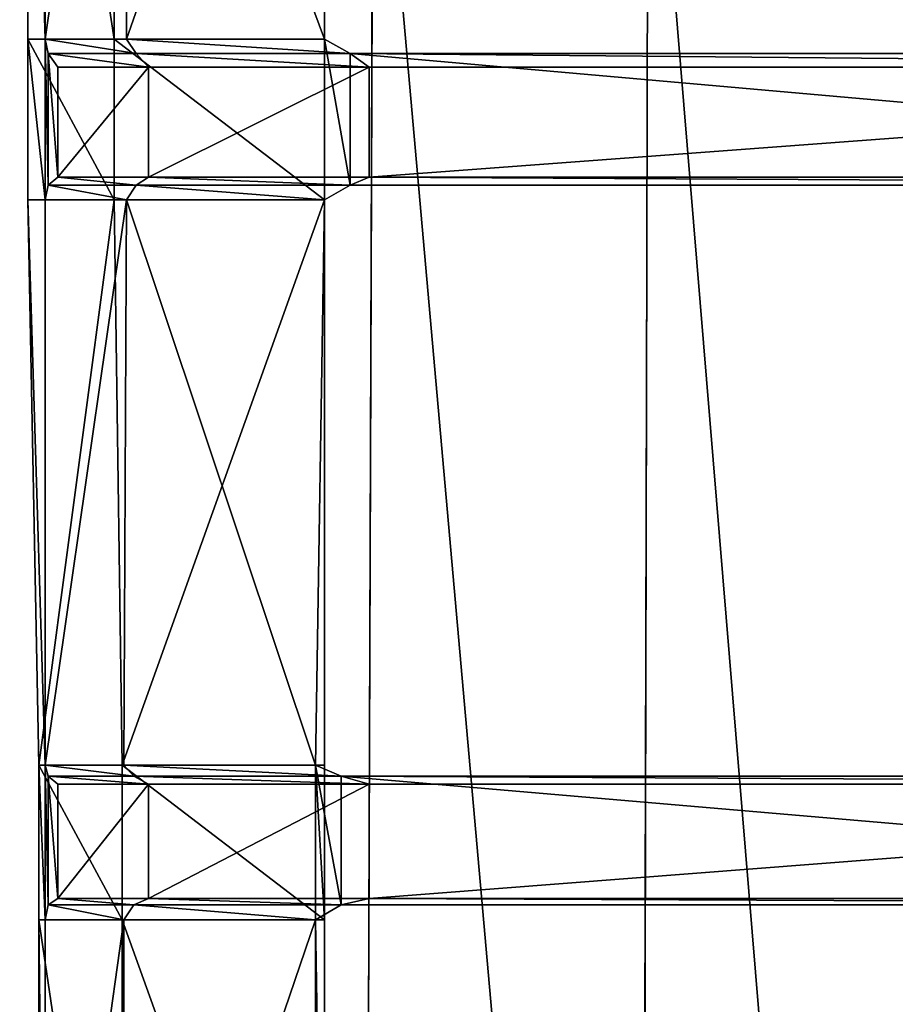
# Model space of a CAD drawing. Extents: x 0 to 31, y 0 to 21.2.
# Tile 516 of 574: x 20.8 to 23, y 10 to 12.5. Entities that reach past the tile are written whole.
import ezdxf

# ---------------------------------------------------------------- set-up
doc = ezdxf.new("R2010")
doc.units = 0
doc.header["$MEASUREMENT"] = 0
doc.layers.get('0').update_dxf_attribs({"color": 13, "linetype": 'CONTINUOUS'})
for name, color, linetype in [('CAST_IRON', 250, 'CONTINUOUS'), ('GALVANIZED_METAL', 252, 'CONTINUOUS'), ('GRATES', 250, 'CONTINUOUS')]:
    doc.layers.add(name, color=color, linetype=linetype)

# ---------------------------------------------------------------- blocks, each defined once
blk = doc.blocks.new('NGM5058UC_TRADECAD_DXF')
at = {"layer": 'CAST_IRON', "color": 0}
for p, q in [((6.1889, 2.72605, -0.18725), (6.1622, -4.78625, -0.18725)), ((6.1889, 2.72605, -0.18725), (6.1622, -4.78625, -0.18725)), ((6.8616, -4.87565, -0.18725), (6.8794, 2.72605, -0.18725)), ((6.8616, -4.87565, -0.18725), (6.8794, 2.72605, -0.18725))]:
    blk.add_line(p, q, dxfattribs=at)
at = {"layer": 'GRATES', "color": 0}
for p, q in [((5.3207, 1.80565, 0.70725), (5.3207, 3.22635, 0.70725)), ((5.3207, 1.80565, 0.70725), (5.3207, 3.22635, 0.70725)), ((5.3642, 3.22635, 0.98805), (5.3642, 1.80565, 0.98805)), ((5.3642, 3.22635, 0.98805), (5.3642, 1.80565, 0.98805)), ((5.5381, 1.80565, 0.70725), (5.5381, 3.22635, 0.70725)), ((5.5381, 1.80565, 0.70725), (5.5381, 3.22635, 0.70725)), ((5.5689, 3.22635, 0.98805), (5.5689, 1.80565, 0.98805)), ((5.5689, 3.22635, 0.98805), (5.5689, 1.80565, 0.98805)), ((6.066, 3.22635, 0.70725), (6.066, 1.80565, 0.70725)), ((6.066, 1.80565, 0.98805), (6.066, 3.22635, 0.98805)), ((6.066, 3.22635, 0.70725), (6.066, 1.80565, 0.70725)), ((6.066, 1.80565, 0.98805), (6.066, 3.22635, 0.98805)), ((5.3642, 1.80565, 0.98805), (5.3207, 1.80565, 0.70725)), ((5.3207, 1.80565, 0.70725), (5.5381, 1.80565, 0.70725)), ((5.3642, 1.80565, 0.98805), (5.3207, 1.80565, 0.70725)), ((5.3207, 1.40255, 0.70725), (5.3207, 1.80565, 0.70725)), ((5.3207, 1.80565, 0.70725), (5.5381, 1.80565, 0.70725)), ((5.3207, 1.40255, 0.70725), (5.3207, 1.80565, 0.70725)), ((5.5689, 1.80565, 0.98805), (5.3642, 1.80565, 0.98805)), ((5.3642, 1.80565, 0.98805), (5.3642, 1.40255, 0.98805)), ((5.372, 1.76955, 1.46245), (5.3642, 1.80565, 0.98805)), ((5.5689, 1.80565, 0.98805), (5.3642, 1.80565, 0.98805)), ((5.372, 1.76955, 1.46245), (5.3642, 1.80565, 0.98805)), ((5.3642, 1.80565, 0.98805), (5.3642, 1.40255, 0.98805)), ((5.5381, 1.40255, 0.70725), (5.5381, 1.80565, 0.70725)), ((6.066, 1.80565, 0.70725), (5.5381, 1.80565, 0.70725)), ((5.5381, 1.40255, 0.70725), (5.5381, 1.80565, 0.70725)), ((6.066, 1.80565, 0.70725), (5.5381, 1.80565, 0.70725)), ((5.5689, 1.80565, 0.98805), (5.5934, 1.76955, 1.46245)), ((6.066, 1.80565, 0.98805), (5.5689, 1.80565, 0.98805)), ((5.5689, 1.80565, 0.98805), (5.5934, 1.76955, 1.46245)), ((6.066, 1.80565, 0.98805), (5.5689, 1.80565, 0.98805)), ((6.066, 1.80565, 0.70725), (6.066, 1.80565, 0.98805)), ((6.066, 1.80565, 0.70725), (6.066, 1.80565, 0.98805)), ((6.066, 1.80565, 0.70725), (6.066, 1.40255, 0.70725)), ((6.066, 1.40255, 0.98805), (6.066, 1.80565, 0.98805)), ((6.131, 1.76955, 1.46245), (6.066, 1.80565, 0.98805)), ((6.066, 1.40255, 0.98805), (6.066, 1.80565, 0.98805)), ((6.066, 1.80565, 0.70725), (6.066, 1.40255, 0.70725)), ((6.131, 1.76955, 1.46245), (6.066, 1.80565, 0.98805)), ((5.5934, 1.76955, 1.46245), (5.372, 1.76955, 1.46245)), ((5.372, 1.76955, 1.46245), (5.3958, 1.73535, 1.85405)), ((5.372, 1.43905, 1.46245), (5.372, 1.76955, 1.46245)), ((5.372, 1.43905, 1.46245), (5.372, 1.76955, 1.46245)), ((5.372, 1.76955, 1.46245), (5.3958, 1.73535, 1.85405)), ((5.5934, 1.76955, 1.46245), (5.372, 1.76955, 1.46245)), ((5.624, 1.73535, 1.85405), (5.5934, 1.76955, 1.46245)), ((5.5934, 1.76955, 1.46245), (6.131, 1.76955, 1.46245)), ((5.5934, 1.76955, 1.46245), (6.131, 1.76955, 1.46245)), ((5.624, 1.73535, 1.85405), (5.5934, 1.76955, 1.46245)), ((6.131, 1.43905, 1.46245), (6.131, 1.76955, 1.46245)), ((6.131, 1.76955, 1.46245), (6.1781, 1.73535, 1.85405)), ((9.8758, 1.76955, 1.46245), (6.131, 1.76955, 1.46245)), ((6.131, 1.43905, 1.46245), (6.131, 1.76955, 1.46245)), ((6.131, 1.76955, 1.46245), (6.1781, 1.73535, 1.85405)), ((9.8758, 1.76955, 1.46245), (6.131, 1.76955, 1.46245)), ((5.3958, 1.45955, 1.85405), (5.3958, 1.73535, 1.85405)), ((5.3958, 1.73535, 1.85405), (5.624, 1.73535, 1.85405)), ((5.3958, 1.45955, 1.85405), (5.3958, 1.73535, 1.85405)), ((5.3958, 1.73535, 1.85405), (5.624, 1.73535, 1.85405)), ((5.624, 1.73535, 1.85405), (5.624, 1.45955, 1.85405)), ((6.1781, 1.73535, 1.85405), (5.624, 1.73535, 1.85405)), ((5.624, 1.73535, 1.85405), (5.624, 1.45955, 1.85405)), ((6.1781, 1.73535, 1.85405), (5.624, 1.73535, 1.85405)), ((9.894, 1.73535, 1.85405), (6.1781, 1.73535, 1.85405)), ((6.1781, 1.45955, 1.85405), (6.1781, 1.73535, 1.85405)), ((9.894, 1.73535, 1.85405), (6.1781, 1.73535, 1.85405)), ((6.1781, 1.45955, 1.85405), (6.1781, 1.73535, 1.85405)), ((5.372, 1.43905, 1.46245), (5.3958, 1.45955, 1.85405)), ((5.372, 1.43905, 1.46245), (5.3958, 1.45955, 1.85405)), ((5.624, 1.45955, 1.85405), (5.3958, 1.45955, 1.85405)), ((5.624, 1.45955, 1.85405), (5.3958, 1.45955, 1.85405)), ((5.624, 1.45955, 1.85405), (5.5934, 1.43905, 1.46245)), ((5.624, 1.45955, 1.85405), (5.5934, 1.43905, 1.46245)), ((6.1781, 1.45955, 1.85405), (5.624, 1.45955, 1.85405)), ((6.1781, 1.45955, 1.85405), (5.624, 1.45955, 1.85405)), ((6.131, 1.43905, 1.46245), (6.1781, 1.45955, 1.85405)), ((6.131, 1.43905, 1.46245), (6.1781, 1.45955, 1.85405)), ((6.1781, 1.45955, 1.85405), (9.894, 1.45955, 1.85405)), ((6.1781, 1.45955, 1.85405), (9.894, 1.45955, 1.85405)), ((5.372, 1.43905, 1.46245), (5.3642, 1.40255, 0.98805)), ((5.372, 1.43905, 1.46245), (5.3642, 1.40255, 0.98805)), ((5.5934, 1.43905, 1.46245), (5.372, 1.43905, 1.46245)), ((5.5934, 1.43905, 1.46245), (5.372, 1.43905, 1.46245)), ((5.5689, 1.40255, 0.98805), (5.5934, 1.43905, 1.46245)), ((5.5689, 1.40255, 0.98805), (5.5934, 1.43905, 1.46245)), ((5.5934, 1.43905, 1.46245), (6.131, 1.43905, 1.46245)), ((5.5934, 1.43905, 1.46245), (6.131, 1.43905, 1.46245)), ((6.131, 1.43905, 1.46245), (6.066, 1.40255, 0.98805)), ((6.131, 1.43905, 1.46245), (6.066, 1.40255, 0.98805)), ((9.8758, 1.43905, 1.46245), (6.131, 1.43905, 1.46245)), ((9.8758, 1.43905, 1.46245), (6.131, 1.43905, 1.46245)), ((5.5381, 1.40255, 0.70725), (5.3207, 1.40255, 0.70725)), ((5.3207, 1.40255, 0.70725), (5.3485, -0.01775, 0.70725)), ((5.3642, 1.40255, 0.98805), (5.3207, 1.40255, 0.70725)), ((5.5381, 1.40255, 0.70725), (5.3207, 1.40255, 0.70725)), ((5.3207, 1.40255, 0.70725), (5.3642, -0.01775, 0.98805)), ((5.3207, 1.40255, 0.70725), (5.3485, -0.01775, 0.70725)), ((5.3207, 1.40255, 0.70725), (5.3642, -0.01775, 0.98805)), ((5.3642, 1.40255, 0.98805), (5.3207, 1.40255, 0.70725)), ((5.3642, -0.01775, 0.98805), (5.3642, 1.40255, 0.98805)), ((5.3642, 1.40255, 0.98805), (5.5689, 1.40255, 0.98805)), ((5.3642, 1.40255, 0.98805), (5.5689, 1.40255, 0.98805)), ((5.3642, -0.01775, 0.98805), (5.3642, 1.40255, 0.98805)), ((5.5578, -0.01775, 0.70725), (5.5381, 1.40255, 0.70725)), ((6.066, 1.40255, 0.70725), (5.5381, 1.40255, 0.70725)), ((5.5578, -0.01775, 0.70725), (5.5381, 1.40255, 0.70725)), ((6.066, 1.40255, 0.70725), (5.5381, 1.40255, 0.70725)), ((5.5689, 1.40255, 0.98805), (5.5623, -0.01775, 0.98805)), ((5.5689, 1.40255, 0.98805), (5.5623, -0.01775, 0.98805)), ((6.066, 1.40255, 0.98805), (5.5689, 1.40255, 0.98805)), ((6.066, 1.40255, 0.98805), (5.5689, 1.40255, 0.98805)), ((6.066, 1.40255, 0.98805), (6.0434, -0.01775, 0.98805)), ((6.066, 1.40255, 0.98805), (6.0434, -0.01775, 0.98805)), ((6.066, 1.40255, 0.70725), (6.066, 1.40255, 0.98805)), ((6.066, -0.01775, 0.70725), (6.066, 1.40255, 0.70725)), ((6.066, 1.40255, 0.98805), (6.066, -0.01775, 0.70725)), ((6.066, -0.01775, 0.70725), (6.066, 1.40255, 0.70725)), ((6.066, 1.40255, 0.98805), (6.066, -0.01775, 0.70725)), ((6.066, 1.40255, 0.70725), (6.066, 1.40255, 0.98805)), ((5.3485, -0.01775, 0.70725), (5.5578, -0.01775, 0.70725)), ((5.3485, -0.01775, 0.70725), (5.5578, -0.01775, 0.70725)), ((5.3485, -0.01775, 0.70725), (5.3485, -0.40555, 0.70725)), ((5.3485, -0.01775, 0.70725), (5.3642, -0.01775, 0.98805)), ((5.3485, -0.01775, 0.70725), (5.3485, -0.40555, 0.70725)), ((5.3485, -0.01775, 0.70725), (5.3642, -0.01775, 0.98805)), ((5.5623, -0.01775, 0.98805), (5.3642, -0.01775, 0.98805)), ((5.3642, -0.01775, 0.98805), (5.3642, -0.40555, 0.98805)), ((5.3642, -0.01775, 0.98805), (5.372, -0.04535, 1.46245)), ((5.3642, -0.01775, 0.98805), (5.3642, -0.40555, 0.98805)), ((5.3642, -0.01775, 0.98805), (5.372, -0.04535, 1.46245)), ((5.5623, -0.01775, 0.98805), (5.3642, -0.01775, 0.98805)), ((5.5578, -0.40555, 0.70725), (5.5578, -0.01775, 0.70725)), ((6.066, -0.01775, 0.70725), (5.5578, -0.01775, 0.70725)), ((5.5578, -0.40555, 0.70725), (5.5578, -0.01775, 0.70725)), ((6.066, -0.01775, 0.70725), (5.5578, -0.01775, 0.70725)), ((5.5623, -0.01775, 0.98805), (5.5868, -0.04535, 1.46245)), ((6.0434, -0.01775, 0.98805), (5.5623, -0.01775, 0.98805)), ((5.5623, -0.01775, 0.98805), (5.5868, -0.04535, 1.46245)), ((6.0434, -0.01775, 0.98805), (5.5623, -0.01775, 0.98805)), ((6.0434, -0.01775, 0.98805), (6.066, -0.01775, 0.70725)), ((6.0434, -0.40555, 0.98805), (6.0434, -0.01775, 0.98805)), ((6.1084, -0.04535, 1.46245), (6.0434, -0.01775, 0.98805)), ((6.0434, -0.40555, 0.98805), (6.0434, -0.01775, 0.98805)), ((6.1084, -0.04535, 1.46245), (6.0434, -0.01775, 0.98805)), ((6.0434, -0.01775, 0.98805), (6.066, -0.01775, 0.70725)), ((6.066, -0.01775, 0.70725), (6.066, -0.40555, 0.70725)), ((6.066, -0.01775, 0.70725), (6.066, -0.40555, 0.70725)), ((5.372, -0.04535, 1.46245), (5.372, -0.36795, 1.46245)), ((5.372, -0.04535, 1.46245), (5.3958, -0.06485, 1.84945)), ((5.372, -0.04535, 1.46245), (5.372, -0.36795, 1.46245)), ((5.5868, -0.04535, 1.46245), (5.372, -0.04535, 1.46245)), ((5.372, -0.04535, 1.46245), (5.3958, -0.06485, 1.84945)), ((5.5868, -0.04535, 1.46245), (5.372, -0.04535, 1.46245)), ((5.624, -0.06485, 1.84945), (5.5868, -0.04535, 1.46245)), ((5.5868, -0.04535, 1.46245), (6.1084, -0.04535, 1.46245)), ((5.5868, -0.04535, 1.46245), (6.1084, -0.04535, 1.46245)), ((5.624, -0.06485, 1.84945), (5.5868, -0.04535, 1.46245)), ((6.1084, -0.04535, 1.46245), (6.1781, -0.06485, 1.84945)), ((6.1084, -0.36795, 1.46245), (6.1084, -0.04535, 1.46245)), ((9.8758, -0.04535, 1.46245), (6.1084, -0.04535, 1.46245)), ((6.1084, -0.36795, 1.46245), (6.1084, -0.04535, 1.46245)), ((6.1084, -0.04535, 1.46245), (6.1781, -0.06485, 1.84945)), ((9.8758, -0.04535, 1.46245), (6.1084, -0.04535, 1.46245)), ((5.3958, -0.35255, 1.84945), (5.3958, -0.06485, 1.84945)), ((5.3958, -0.06485, 1.84945), (5.624, -0.06485, 1.84945)), ((5.3958, -0.35255, 1.84945), (5.3958, -0.06485, 1.84945)), ((5.3958, -0.06485, 1.84945), (5.624, -0.06485, 1.84945)), ((5.624, -0.06485, 1.84945), (5.624, -0.35255, 1.84945)), ((6.1781, -0.06485, 1.84945), (5.624, -0.06485, 1.84945)), ((5.624, -0.06485, 1.84945), (5.624, -0.35255, 1.84945)), ((6.1781, -0.06485, 1.84945), (5.624, -0.06485, 1.84945)), ((9.894, -0.06485, 1.84945), (6.1781, -0.06485, 1.84945)), ((6.1781, -0.35255, 1.84945), (6.1781, -0.06485, 1.84945)), ((9.894, -0.06485, 1.84945), (6.1781, -0.06485, 1.84945)), ((6.1781, -0.35255, 1.84945), (6.1781, -0.06485, 1.84945)), ((5.372, -0.36795, 1.46245), (5.3642, -0.40555, 0.98805)), ((5.372, -0.36795, 1.46245), (5.3642, -0.40555, 0.98805)), ((5.3958, -0.35255, 1.84945), (5.372, -0.36795, 1.46245)), ((5.3958, -0.35255, 1.84945), (5.372, -0.36795, 1.46245)), ((5.5868, -0.36795, 1.46245), (5.372, -0.36795, 1.46245)), ((5.5868, -0.36795, 1.46245), (5.372, -0.36795, 1.46245)), ((5.624, -0.35255, 1.84945), (5.3958, -0.35255, 1.84945)), ((5.624, -0.35255, 1.84945), (5.3958, -0.35255, 1.84945)), ((5.5623, -0.40555, 0.98805), (5.5868, -0.36795, 1.46245)), ((5.5623, -0.40555, 0.98805), (5.5868, -0.36795, 1.46245)), ((5.624, -0.35255, 1.84945), (5.5868, -0.36795, 1.46245)), ((5.624, -0.35255, 1.84945), (5.5868, -0.36795, 1.46245)), ((5.5868, -0.36795, 1.46245), (6.1084, -0.36795, 1.46245)), ((5.5868, -0.36795, 1.46245), (6.1084, -0.36795, 1.46245)), ((6.1781, -0.35255, 1.84945), (5.624, -0.35255, 1.84945)), ((6.1781, -0.35255, 1.84945), (5.624, -0.35255, 1.84945)), ((6.0434, -0.40555, 0.98805), (6.1084, -0.36795, 1.46245)), ((6.0434, -0.40555, 0.98805), (6.1084, -0.36795, 1.46245)), ((6.1084, -0.36795, 1.46245), (6.1781, -0.35255, 1.84945)), ((6.1084, -0.36795, 1.46245), (6.1781, -0.35255, 1.84945)), ((9.8758, -0.36795, 1.46245), (6.1084, -0.36795, 1.46245)), ((9.8758, -0.36795, 1.46245), (6.1084, -0.36795, 1.46245)), ((6.1781, -0.35255, 1.84945), (9.894, -0.35255, 1.84945)), ((6.1781, -0.35255, 1.84945), (9.894, -0.35255, 1.84945)), ((5.3485, -0.40555, 0.70725), (5.3642, -0.40555, 0.98805)), ((5.3485, -1.81885, 0.70725), (5.3485, -0.40555, 0.70725)), ((5.3485, -0.40555, 0.70725), (5.5578, -0.40555, 0.70725)), ((5.3485, -0.40555, 0.70725), (5.5578, -0.40555, 0.70725)), ((5.3485, -1.81885, 0.70725), (5.3485, -0.40555, 0.70725)), ((5.3485, -0.40555, 0.70725), (5.3642, -0.40555, 0.98805)), ((5.3642, -0.40555, 0.98805), (5.3642, -1.81885, 0.98805)), ((5.3642, -0.40555, 0.98805), (5.3642, -1.81885, 0.98805)), ((5.3642, -0.40555, 0.98805), (5.5623, -0.40555, 0.98805)), ((5.3642, -0.40555, 0.98805), (5.5623, -0.40555, 0.98805)), ((5.5578, -1.81885, 0.70725), (5.5578, -0.40555, 0.70725)), ((6.066, -0.40555, 0.70725), (5.5578, -0.40555, 0.70725)), ((5.5578, -1.81885, 0.70725), (5.5578, -0.40555, 0.70725)), ((6.066, -0.40555, 0.70725), (5.5578, -0.40555, 0.70725)), ((5.5623, -0.40555, 0.98805), (5.5623, -1.81885, 0.98805)), ((6.0434, -0.40555, 0.98805), (5.5623, -0.40555, 0.98805)), ((5.5623, -0.40555, 0.98805), (5.5623, -1.81885, 0.98805)), ((6.0434, -0.40555, 0.98805), (5.5623, -0.40555, 0.98805)), ((6.0434, -0.40555, 0.98805), (6.066, -0.40555, 0.70725)), ((6.0434, -1.81885, 0.98805), (6.0434, -0.40555, 0.98805)), ((6.0434, -0.40555, 0.98805), (6.066, -0.40555, 0.70725)), ((6.0434, -1.81885, 0.98805), (6.0434, -0.40555, 0.98805)), ((6.066, -0.40555, 0.70725), (6.066, -1.81885, 0.70725)), ((6.066, -0.40555, 0.70725), (6.066, -1.81885, 0.70725))]:
    blk.add_line(p, q, dxfattribs=at)
at = {"layer": 'CAST_IRON', "color": 0}
mesh = blk.add_polyface(dxfattribs=at)
corners = [(6.1889, 2.72605, -0.18725), (-6.4222, -4.78625, -0.18725), (-6.4489, 2.72605, -0.18725), (6.1622, -4.78625, -0.18725)]
mesh.append_faces([[corners[k] for k in face] for face in [(0, 1, 2), (1, 0, 3)]], dxfattribs={"vtx0": -1, "color": 0})
mesh = blk.add_polyface(dxfattribs=at)
corners = [(6.1889, 2.72605, -0.18725), (6.8616, -4.87565, -0.18725), (6.1622, -4.78625, -0.18725), (6.8794, 2.72605, -0.18725)]
mesh.append_faces([[corners[k] for k in face] for face in [(0, 1, 2), (1, 0, 3)]], dxfattribs={"vtx0": -1, "color": 0})
mesh = blk.add_polyface(dxfattribs=at)
corners = [(6.8794, 2.72605, -0.18725), (7.5241, -5.07615, -0.18725), (6.8616, -4.87565, -0.18725), (7.5831, 2.72605, -0.18725)]
mesh.append_faces([[corners[k] for k in face] for face in [(0, 1, 2), (1, 0, 3)]], dxfattribs={"vtx0": -1, "color": 0})
at = {"layer": 'GALVANIZED_METAL', "color": 0}
mesh = blk.add_polyface(dxfattribs=at)
corners = [(-14.2165, -9.41305, -1.89865), (14.216, 9.40775, -1.89865), (-14.3866, -9.24295, -1.89865), (14.386, 9.23775, -1.89865)]
mesh.append_faces([[corners[k] for k in face] for face in [(0, 1, 2), (1, 0, 3)]], dxfattribs={"vtx0": -1, "color": 0})
mesh = blk.add_polyface(dxfattribs=at)
corners = [(14.216, 9.40775, -1.89865), (-14.2165, 9.40775, -1.89865), (-14.3866, -9.24295, -1.89865)]
mesh.append_faces([[corners[k] for k in face] for face in [(0, 1, 2)]], dxfattribs={"color": 0})
mesh = blk.add_polyface(dxfattribs=at)
corners = [(14.386, 9.23775, -1.89865), (-14.2165, -9.41305, -1.89865), (14.2159, -9.41295, -1.89865)]
mesh.append_faces([[corners[k] for k in face] for face in [(0, 1, 2)]], dxfattribs={"color": 0})
at = {"layer": 'GRATES', "color": 0}
mesh = blk.add_polyface(dxfattribs=at)
corners = [(5.3207, 3.22635, 0.70725), (5.3642, 1.80565, 0.98805), (5.3207, 1.80565, 0.70725), (5.3642, 3.22635, 0.98805)]
mesh.append_faces([[corners[k] for k in face] for face in [(0, 1, 2), (1, 0, 3)]], dxfattribs={"vtx0": -1, "color": 0})
mesh = blk.add_polyface(dxfattribs=at)
corners = [(5.5381, 1.80565, 0.70725), (5.3207, 3.22635, 0.70725), (5.3207, 1.80565, 0.70725), (5.5381, 3.22635, 0.70725)]
mesh.append_faces([[corners[k] for k in face] for face in [(0, 1, 2), (1, 0, 3)]], dxfattribs={"vtx0": -1, "color": 0})
mesh = blk.add_polyface(dxfattribs=at)
corners = [(5.5689, 3.22635, 0.98805), (5.3642, 1.80565, 0.98805), (5.3642, 3.22635, 0.98805), (5.5689, 1.80565, 0.98805)]
mesh.append_faces([[corners[k] for k in face] for face in [(0, 1, 2), (1, 0, 3)]], dxfattribs={"vtx0": -1, "color": 0})
mesh = blk.add_polyface(dxfattribs=at)
corners = [(6.066, 1.80565, 0.70725), (5.5381, 3.22635, 0.70725), (5.5381, 1.80565, 0.70725), (6.066, 3.22635, 0.70725)]
mesh.append_faces([[corners[k] for k in face] for face in [(0, 1, 2), (1, 0, 3)]], dxfattribs={"vtx0": -1, "color": 0})
mesh = blk.add_polyface(dxfattribs=at)
corners = [(6.066, 3.22635, 0.98805), (5.5689, 1.80565, 0.98805), (5.5689, 3.22635, 0.98805), (6.066, 1.80565, 0.98805)]
mesh.append_faces([[corners[k] for k in face] for face in [(0, 1, 2), (1, 0, 3)]], dxfattribs={"vtx0": -1, "color": 0})
mesh = blk.add_polyface(dxfattribs=at)
corners = [(6.066, 3.22635, 0.98805), (6.066, 1.80565, 0.70725), (6.066, 1.80565, 0.98805), (6.066, 3.22635, 0.70725)]
mesh.append_faces([[corners[k] for k in face] for face in [(0, 1, 2), (1, 0, 3)]], dxfattribs={"vtx0": -1, "color": 0})
mesh = blk.add_polyface(dxfattribs=at)
corners = [(5.3207, 1.80565, 0.70725), (5.3642, 1.40255, 0.98805), (5.3207, 1.40255, 0.70725), (5.3642, 1.80565, 0.98805)]
mesh.append_faces([[corners[k] for k in face] for face in [(0, 1, 2), (1, 0, 3)]], dxfattribs={"vtx0": -1, "color": 0})
mesh = blk.add_polyface(dxfattribs=at)
corners = [(5.5381, 1.40255, 0.70725), (5.3207, 1.80565, 0.70725), (5.3207, 1.40255, 0.70725), (5.5381, 1.80565, 0.70725)]
mesh.append_faces([[corners[k] for k in face] for face in [(0, 1, 2), (1, 0, 3)]], dxfattribs={"vtx0": -1, "color": 0})
mesh = blk.add_polyface(dxfattribs=at)
corners = [(5.5934, 1.76955, 1.46245), (5.3642, 1.80565, 0.98805), (5.5689, 1.80565, 0.98805), (5.372, 1.76955, 1.46245)]
mesh.append_faces([[corners[k] for k in face] for face in [(0, 1, 2), (1, 0, 3)]], dxfattribs={"vtx0": -1, "color": 0})
mesh = blk.add_polyface(dxfattribs=at)
corners = [(5.3642, 1.80565, 0.98805), (5.372, 1.43905, 1.46245), (5.3642, 1.40255, 0.98805), (5.372, 1.76955, 1.46245)]
mesh.append_faces([[corners[k] for k in face] for face in [(0, 1, 2), (1, 0, 3)]], dxfattribs={"vtx0": -1, "color": 0})
mesh = blk.add_polyface(dxfattribs=at)
corners = [(6.066, 1.40255, 0.70725), (5.5381, 1.80565, 0.70725), (5.5381, 1.40255, 0.70725), (6.066, 1.80565, 0.70725)]
mesh.append_faces([[corners[k] for k in face] for face in [(0, 1, 2), (1, 0, 3)]], dxfattribs={"vtx0": -1, "color": 0})
mesh = blk.add_polyface(dxfattribs=at)
corners = [(6.131, 1.76955, 1.46245), (5.5689, 1.80565, 0.98805), (6.066, 1.80565, 0.98805), (5.5934, 1.76955, 1.46245)]
mesh.append_faces([[corners[k] for k in face] for face in [(0, 1, 2), (1, 0, 3)]], dxfattribs={"vtx0": -1, "color": 0})
mesh = blk.add_polyface(dxfattribs=at)
corners = [(6.066, 1.80565, 0.98805), (6.066, 1.40255, 0.70725), (6.066, 1.40255, 0.98805), (6.066, 1.80565, 0.70725)]
mesh.append_faces([[corners[k] for k in face] for face in [(0, 1, 2), (1, 0, 3)]], dxfattribs={"vtx0": -1, "color": 0})
mesh = blk.add_polyface(dxfattribs=at)
corners = [(6.131, 1.43905, 1.46245), (6.066, 1.80565, 0.98805), (6.066, 1.40255, 0.98805), (6.131, 1.76955, 1.46245)]
mesh.append_faces([[corners[k] for k in face] for face in [(0, 1, 2), (1, 0, 3)]], dxfattribs={"vtx0": -1, "color": 0})
mesh = blk.add_polyface(dxfattribs=at)
corners = [(5.372, 1.76955, 1.46245), (5.3958, 1.45955, 1.85405), (5.372, 1.43905, 1.46245), (5.3958, 1.73535, 1.85405)]
mesh.append_faces([[corners[k] for k in face] for face in [(0, 1, 2), (1, 0, 3)]], dxfattribs={"vtx0": -1, "color": 0})
mesh = blk.add_polyface(dxfattribs=at)
corners = [(5.624, 1.73535, 1.85405), (5.372, 1.76955, 1.46245), (5.5934, 1.76955, 1.46245), (5.3958, 1.73535, 1.85405)]
mesh.append_faces([[corners[k] for k in face] for face in [(0, 1, 2), (1, 0, 3)]], dxfattribs={"vtx0": -1, "color": 0})
mesh = blk.add_polyface(dxfattribs=at)
corners = [(6.1781, 1.73535, 1.85405), (5.5934, 1.76955, 1.46245), (6.131, 1.76955, 1.46245), (5.624, 1.73535, 1.85405)]
mesh.append_faces([[corners[k] for k in face] for face in [(0, 1, 2), (1, 0, 3)]], dxfattribs={"vtx0": -1, "color": 0})
mesh = blk.add_polyface(dxfattribs=at)
corners = [(9.8758, 1.43905, 1.46245), (6.131, 1.76955, 1.46245), (6.131, 1.43905, 1.46245), (9.8758, 1.76955, 1.46245)]
mesh.append_faces([[corners[k] for k in face] for face in [(0, 1, 2), (1, 0, 3)]], dxfattribs={"vtx0": -1, "color": 0})
mesh = blk.add_polyface(dxfattribs=at)
corners = [(9.894, 1.73535, 1.85405), (6.131, 1.76955, 1.46245), (9.8758, 1.76955, 1.46245), (6.1781, 1.73535, 1.85405)]
mesh.append_faces([[corners[k] for k in face] for face in [(0, 1, 2), (1, 0, 3)]], dxfattribs={"vtx0": -1, "color": 0})
mesh = blk.add_polyface(dxfattribs=at)
corners = [(5.624, 1.73535, 1.85405), (5.3958, 1.45955, 1.85405), (5.3958, 1.73535, 1.85405), (5.624, 1.45955, 1.85405)]
mesh.append_faces([[corners[k] for k in face] for face in [(0, 1, 2), (1, 0, 3)]], dxfattribs={"vtx0": -1, "color": 0})
mesh = blk.add_polyface(dxfattribs=at)
corners = [(6.1781, 1.73535, 1.85405), (5.624, 1.45955, 1.85405), (5.624, 1.73535, 1.85405), (6.1781, 1.45955, 1.85405)]
mesh.append_faces([[corners[k] for k in face] for face in [(0, 1, 2), (1, 0, 3)]], dxfattribs={"vtx0": -1, "color": 0})
mesh = blk.add_polyface(dxfattribs=at)
corners = [(9.894, 1.73535, 1.85405), (6.1781, 1.45955, 1.85405), (6.1781, 1.73535, 1.85405), (9.894, 1.45955, 1.85405)]
mesh.append_faces([[corners[k] for k in face] for face in [(0, 1, 2), (1, 0, 3)]], dxfattribs={"vtx0": -1, "color": 0})
mesh = blk.add_polyface(dxfattribs=at)
corners = [(5.3958, 1.45955, 1.85405), (5.5934, 1.43905, 1.46245), (5.372, 1.43905, 1.46245), (5.624, 1.45955, 1.85405)]
mesh.append_faces([[corners[k] for k in face] for face in [(0, 1, 2), (1, 0, 3)]], dxfattribs={"vtx0": -1, "color": 0})
mesh = blk.add_polyface(dxfattribs=at)
corners = [(5.624, 1.45955, 1.85405), (6.131, 1.43905, 1.46245), (5.5934, 1.43905, 1.46245), (6.1781, 1.45955, 1.85405)]
mesh.append_faces([[corners[k] for k in face] for face in [(0, 1, 2), (1, 0, 3)]], dxfattribs={"vtx0": -1, "color": 0})
mesh = blk.add_polyface(dxfattribs=at)
corners = [(6.1781, 1.45955, 1.85405), (9.8758, 1.43905, 1.46245), (6.131, 1.43905, 1.46245), (9.894, 1.45955, 1.85405)]
mesh.append_faces([[corners[k] for k in face] for face in [(0, 1, 2), (1, 0, 3)]], dxfattribs={"vtx0": -1, "color": 0})
mesh = blk.add_polyface(dxfattribs=at)
corners = [(5.372, 1.43905, 1.46245), (5.5689, 1.40255, 0.98805), (5.3642, 1.40255, 0.98805), (5.5934, 1.43905, 1.46245)]
mesh.append_faces([[corners[k] for k in face] for face in [(0, 1, 2), (1, 0, 3)]], dxfattribs={"vtx0": -1, "color": 0})
mesh = blk.add_polyface(dxfattribs=at)
corners = [(5.5934, 1.43905, 1.46245), (6.066, 1.40255, 0.98805), (5.5689, 1.40255, 0.98805), (6.131, 1.43905, 1.46245)]
mesh.append_faces([[corners[k] for k in face] for face in [(0, 1, 2), (1, 0, 3)]], dxfattribs={"vtx0": -1, "color": 0})
mesh = blk.add_polyface(dxfattribs=at)
corners = [(5.3485, -0.01775, 0.70725), (5.5381, 1.40255, 0.70725), (5.3207, 1.40255, 0.70725), (5.5578, -0.01775, 0.70725)]
mesh.append_faces([[corners[k] for k in face] for face in [(0, 1, 2), (1, 0, 3)]], dxfattribs={"vtx0": -1, "color": 0})
mesh = blk.add_polyface(dxfattribs=at)
corners = [(5.3207, 1.40255, 0.70725), (5.3642, -0.01775, 0.98805), (5.3485, -0.01775, 0.70725)]
mesh.append_faces([[corners[k] for k in face] for face in [(0, 1, 2)]], dxfattribs={"color": 0})
mesh = blk.add_polyface(dxfattribs=at)
corners = [(5.3642, 1.40255, 0.98805), (5.3642, -0.01775, 0.98805), (5.3207, 1.40255, 0.70725)]
mesh.append_faces([[corners[k] for k in face] for face in [(0, 1, 2)]], dxfattribs={"color": 0})
mesh = blk.add_polyface(dxfattribs=at)
corners = [(5.5689, 1.40255, 0.98805), (5.3642, -0.01775, 0.98805), (5.3642, 1.40255, 0.98805), (5.5623, -0.01775, 0.98805)]
mesh.append_faces([[corners[k] for k in face] for face in [(0, 1, 2), (1, 0, 3)]], dxfattribs={"vtx0": -1, "color": 0})
mesh = blk.add_polyface(dxfattribs=at)
corners = [(5.5578, -0.01775, 0.70725), (6.066, 1.40255, 0.70725), (5.5381, 1.40255, 0.70725), (6.066, -0.01775, 0.70725)]
mesh.append_faces([[corners[k] for k in face] for face in [(0, 1, 2), (1, 0, 3)]], dxfattribs={"vtx0": -1, "color": 0})
mesh = blk.add_polyface(dxfattribs=at)
corners = [(5.5689, 1.40255, 0.98805), (6.0434, -0.01775, 0.98805), (5.5623, -0.01775, 0.98805), (6.066, 1.40255, 0.98805)]
mesh.append_faces([[corners[k] for k in face] for face in [(0, 1, 2), (1, 0, 3)]], dxfattribs={"vtx0": -1, "color": 0})
mesh = blk.add_polyface(dxfattribs=at)
corners = [(6.066, 1.40255, 0.98805), (6.066, -0.01775, 0.70725), (6.0434, -0.01775, 0.98805)]
mesh.append_faces([[corners[k] for k in face] for face in [(0, 1, 2)]], dxfattribs={"color": 0})
mesh = blk.add_polyface(dxfattribs=at)
corners = [(6.066, 1.40255, 0.70725), (6.066, -0.01775, 0.70725), (6.066, 1.40255, 0.98805)]
mesh.append_faces([[corners[k] for k in face] for face in [(0, 1, 2)]], dxfattribs={"color": 0})
mesh = blk.add_polyface(dxfattribs=at)
corners = [(5.5578, -0.40555, 0.70725), (5.3485, -0.01775, 0.70725), (5.3485, -0.40555, 0.70725), (5.5578, -0.01775, 0.70725)]
mesh.append_faces([[corners[k] for k in face] for face in [(0, 1, 2), (1, 0, 3)]], dxfattribs={"vtx0": -1, "color": 0})
mesh = blk.add_polyface(dxfattribs=at)
corners = [(5.3485, -0.01775, 0.70725), (5.3642, -0.40555, 0.98805), (5.3485, -0.40555, 0.70725), (5.3642, -0.01775, 0.98805)]
mesh.append_faces([[corners[k] for k in face] for face in [(0, 1, 2), (1, 0, 3)]], dxfattribs={"vtx0": -1, "color": 0})
mesh = blk.add_polyface(dxfattribs=at)
corners = [(5.3642, -0.01775, 0.98805), (5.372, -0.36795, 1.46245), (5.3642, -0.40555, 0.98805), (5.372, -0.04535, 1.46245)]
mesh.append_faces([[corners[k] for k in face] for face in [(0, 1, 2), (1, 0, 3)]], dxfattribs={"vtx0": -1, "color": 0})
mesh = blk.add_polyface(dxfattribs=at)
corners = [(5.5868, -0.04535, 1.46245), (5.3642, -0.01775, 0.98805), (5.5623, -0.01775, 0.98805), (5.372, -0.04535, 1.46245)]
mesh.append_faces([[corners[k] for k in face] for face in [(0, 1, 2), (1, 0, 3)]], dxfattribs={"vtx0": -1, "color": 0})
mesh = blk.add_polyface(dxfattribs=at)
corners = [(6.066, -0.40555, 0.70725), (5.5578, -0.01775, 0.70725), (5.5578, -0.40555, 0.70725), (6.066, -0.01775, 0.70725)]
mesh.append_faces([[corners[k] for k in face] for face in [(0, 1, 2), (1, 0, 3)]], dxfattribs={"vtx0": -1, "color": 0})
mesh = blk.add_polyface(dxfattribs=at)
corners = [(6.1084, -0.04535, 1.46245), (5.5623, -0.01775, 0.98805), (6.0434, -0.01775, 0.98805), (5.5868, -0.04535, 1.46245)]
mesh.append_faces([[corners[k] for k in face] for face in [(0, 1, 2), (1, 0, 3)]], dxfattribs={"vtx0": -1, "color": 0})
mesh = blk.add_polyface(dxfattribs=at)
corners = [(6.0434, -0.01775, 0.98805), (6.066, -0.40555, 0.70725), (6.0434, -0.40555, 0.98805), (6.066, -0.01775, 0.70725)]
mesh.append_faces([[corners[k] for k in face] for face in [(0, 1, 2), (1, 0, 3)]], dxfattribs={"vtx0": -1, "color": 0})
mesh = blk.add_polyface(dxfattribs=at)
corners = [(6.1084, -0.36795, 1.46245), (6.0434, -0.01775, 0.98805), (6.0434, -0.40555, 0.98805), (6.1084, -0.04535, 1.46245)]
mesh.append_faces([[corners[k] for k in face] for face in [(0, 1, 2), (1, 0, 3)]], dxfattribs={"vtx0": -1, "color": 0})
mesh = blk.add_polyface(dxfattribs=at)
corners = [(5.372, -0.04535, 1.46245), (5.3958, -0.35255, 1.84945), (5.372, -0.36795, 1.46245), (5.3958, -0.06485, 1.84945)]
mesh.append_faces([[corners[k] for k in face] for face in [(0, 1, 2), (1, 0, 3)]], dxfattribs={"vtx0": -1, "color": 0})
mesh = blk.add_polyface(dxfattribs=at)
corners = [(5.624, -0.06485, 1.84945), (5.372, -0.04535, 1.46245), (5.5868, -0.04535, 1.46245), (5.3958, -0.06485, 1.84945)]
mesh.append_faces([[corners[k] for k in face] for face in [(0, 1, 2), (1, 0, 3)]], dxfattribs={"vtx0": -1, "color": 0})
mesh = blk.add_polyface(dxfattribs=at)
corners = [(6.1781, -0.06485, 1.84945), (5.5868, -0.04535, 1.46245), (6.1084, -0.04535, 1.46245), (5.624, -0.06485, 1.84945)]
mesh.append_faces([[corners[k] for k in face] for face in [(0, 1, 2), (1, 0, 3)]], dxfattribs={"vtx0": -1, "color": 0})
mesh = blk.add_polyface(dxfattribs=at)
corners = [(9.8758, -0.36795, 1.46245), (6.1084, -0.04535, 1.46245), (6.1084, -0.36795, 1.46245), (9.8758, -0.04535, 1.46245)]
mesh.append_faces([[corners[k] for k in face] for face in [(0, 1, 2), (1, 0, 3)]], dxfattribs={"vtx0": -1, "color": 0})
mesh = blk.add_polyface(dxfattribs=at)
corners = [(9.894, -0.06485, 1.84945), (6.1084, -0.04535, 1.46245), (9.8758, -0.04535, 1.46245), (6.1781, -0.06485, 1.84945)]
mesh.append_faces([[corners[k] for k in face] for face in [(0, 1, 2), (1, 0, 3)]], dxfattribs={"vtx0": -1, "color": 0})
mesh = blk.add_polyface(dxfattribs=at)
corners = [(5.624, -0.06485, 1.84945), (5.3958, -0.35255, 1.84945), (5.3958, -0.06485, 1.84945), (5.624, -0.35255, 1.84945)]
mesh.append_faces([[corners[k] for k in face] for face in [(0, 1, 2), (1, 0, 3)]], dxfattribs={"vtx0": -1, "color": 0})
mesh = blk.add_polyface(dxfattribs=at)
corners = [(6.1781, -0.06485, 1.84945), (5.624, -0.35255, 1.84945), (5.624, -0.06485, 1.84945), (6.1781, -0.35255, 1.84945)]
mesh.append_faces([[corners[k] for k in face] for face in [(0, 1, 2), (1, 0, 3)]], dxfattribs={"vtx0": -1, "color": 0})
mesh = blk.add_polyface(dxfattribs=at)
corners = [(9.894, -0.06485, 1.84945), (6.1781, -0.35255, 1.84945), (6.1781, -0.06485, 1.84945), (9.894, -0.35255, 1.84945)]
mesh.append_faces([[corners[k] for k in face] for face in [(0, 1, 2), (1, 0, 3)]], dxfattribs={"vtx0": -1, "color": 0})
mesh = blk.add_polyface(dxfattribs=at)
corners = [(5.372, -0.36795, 1.46245), (5.5623, -0.40555, 0.98805), (5.3642, -0.40555, 0.98805), (5.5868, -0.36795, 1.46245)]
mesh.append_faces([[corners[k] for k in face] for face in [(0, 1, 2), (1, 0, 3)]], dxfattribs={"vtx0": -1, "color": 0})
mesh = blk.add_polyface(dxfattribs=at)
corners = [(5.3958, -0.35255, 1.84945), (5.5868, -0.36795, 1.46245), (5.372, -0.36795, 1.46245), (5.624, -0.35255, 1.84945)]
mesh.append_faces([[corners[k] for k in face] for face in [(0, 1, 2), (1, 0, 3)]], dxfattribs={"vtx0": -1, "color": 0})
mesh = blk.add_polyface(dxfattribs=at)
corners = [(5.5868, -0.36795, 1.46245), (6.0434, -0.40555, 0.98805), (5.5623, -0.40555, 0.98805), (6.1084, -0.36795, 1.46245)]
mesh.append_faces([[corners[k] for k in face] for face in [(0, 1, 2), (1, 0, 3)]], dxfattribs={"vtx0": -1, "color": 0})
mesh = blk.add_polyface(dxfattribs=at)
corners = [(5.624, -0.35255, 1.84945), (6.1084, -0.36795, 1.46245), (5.5868, -0.36795, 1.46245), (6.1781, -0.35255, 1.84945)]
mesh.append_faces([[corners[k] for k in face] for face in [(0, 1, 2), (1, 0, 3)]], dxfattribs={"vtx0": -1, "color": 0})
mesh = blk.add_polyface(dxfattribs=at)
corners = [(6.1781, -0.35255, 1.84945), (9.8758, -0.36795, 1.46245), (6.1084, -0.36795, 1.46245), (9.894, -0.35255, 1.84945)]
mesh.append_faces([[corners[k] for k in face] for face in [(0, 1, 2), (1, 0, 3)]], dxfattribs={"vtx0": -1, "color": 0})
mesh = blk.add_polyface(dxfattribs=at)
corners = [(5.3485, -0.40555, 0.70725), (5.3642, -1.81885, 0.98805), (5.3485, -1.81885, 0.70725), (5.3642, -0.40555, 0.98805)]
mesh.append_faces([[corners[k] for k in face] for face in [(0, 1, 2), (1, 0, 3)]], dxfattribs={"vtx0": -1, "color": 0})
mesh = blk.add_polyface(dxfattribs=at)
corners = [(5.5578, -1.81885, 0.70725), (5.3485, -0.40555, 0.70725), (5.3485, -1.81885, 0.70725), (5.5578, -0.40555, 0.70725)]
mesh.append_faces([[corners[k] for k in face] for face in [(0, 1, 2), (1, 0, 3)]], dxfattribs={"vtx0": -1, "color": 0})
mesh = blk.add_polyface(dxfattribs=at)
corners = [(5.5623, -0.40555, 0.98805), (5.3642, -1.81885, 0.98805), (5.3642, -0.40555, 0.98805), (5.5623, -1.81885, 0.98805)]
mesh.append_faces([[corners[k] for k in face] for face in [(0, 1, 2), (1, 0, 3)]], dxfattribs={"vtx0": -1, "color": 0})
mesh = blk.add_polyface(dxfattribs=at)
corners = [(6.066, -1.81885, 0.70725), (5.5578, -0.40555, 0.70725), (5.5578, -1.81885, 0.70725), (6.066, -0.40555, 0.70725)]
mesh.append_faces([[corners[k] for k in face] for face in [(0, 1, 2), (1, 0, 3)]], dxfattribs={"vtx0": -1, "color": 0})
mesh = blk.add_polyface(dxfattribs=at)
corners = [(6.0434, -0.40555, 0.98805), (5.5623, -1.81885, 0.98805), (5.5623, -0.40555, 0.98805), (6.0434, -1.81885, 0.98805)]
mesh.append_faces([[corners[k] for k in face] for face in [(0, 1, 2), (1, 0, 3)]], dxfattribs={"vtx0": -1, "color": 0})
mesh = blk.add_polyface(dxfattribs=at)
corners = [(6.0434, -0.40555, 0.98805), (6.066, -1.81885, 0.70725), (6.0434, -1.81885, 0.98805), (6.066, -0.40555, 0.70725)]
mesh.append_faces([[corners[k] for k in face] for face in [(0, 1, 2), (1, 0, 3)]], dxfattribs={"vtx0": -1, "color": 0})
blk = doc.blocks.new('NGM5058UC_TRADECAD_DWG')
at = {"color": 0}
blk.add_blockref('NGM5058UC_TRADECAD_DXF', (15.5194, 10.62185, 1.89865), dxfattribs=at)

msp = doc.modelspace()

# ---------------------------------------------------------------- block references
at = {"color": 0}
msp.add_blockref('NGM5058UC_TRADECAD_DWG', (0, 0), dxfattribs=at)

doc.saveas('drawing.dxf')
